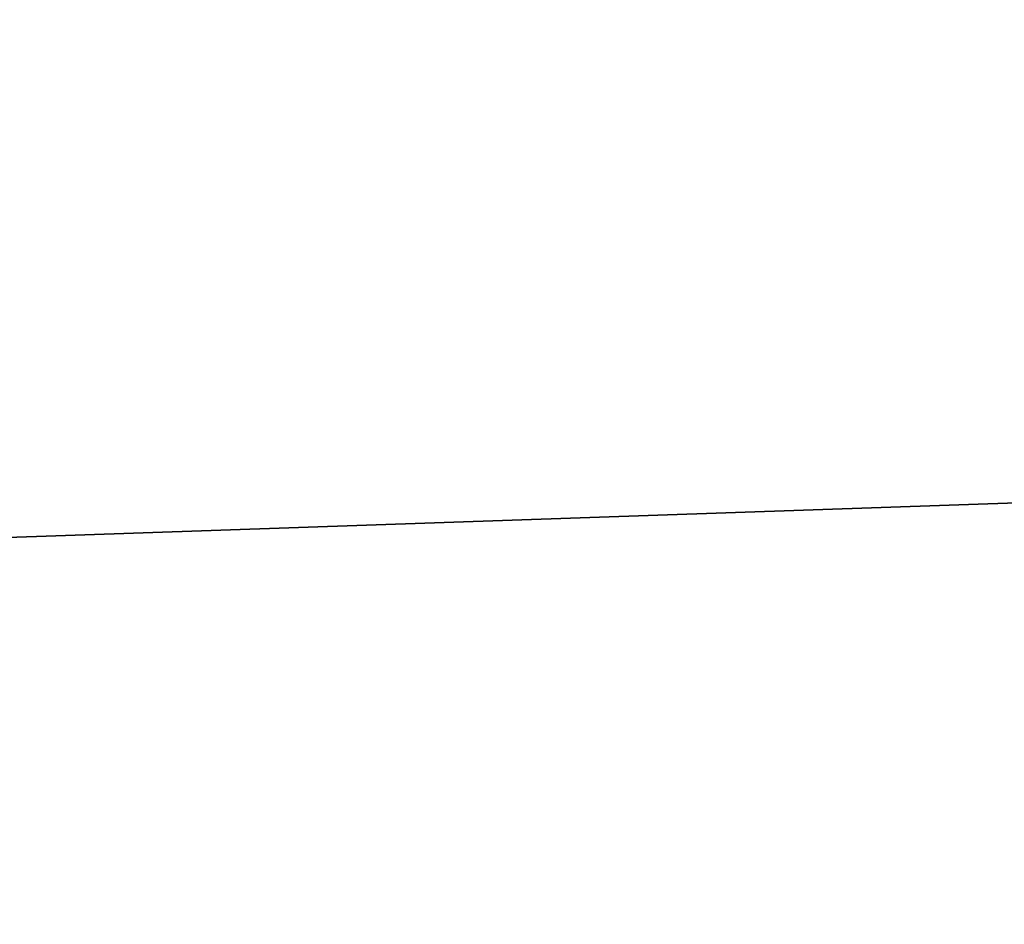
# Model space of a CAD drawing. Header units: millimetres. Extents: x -522 to 188, y -54 to 63.
# Tile 337 of 656: x -4.13455 to -4.12769, y -36.79257 to -36.78627. Entities that reach past the tile are written whole.
import ezdxf

# ---------------------------------------------------------------- set-up
doc = ezdxf.new("R2010")
doc.units = ezdxf.units.MM
doc.header["$LTSCALE"] = 65.185185
for name, color, linetype in [('1', 7, 'CONTINUOUS'), ('2', 7, 'CONTINUOUS'), ('8', 7, 'CONTINUOUS'), ('9', 7, 'CONTINUOUS')]:
    doc.layers.add(name, color=color, linetype=linetype)

msp = doc.modelspace()

# ---------------------------------------------------------------- linework, layer by layer
at = {"layer": '1', "color": 7, "linetype": 'CONTINUOUS'}
for points in [[(-4.178775, -36.8, -12.3100676), (-3.3646476, 23, -12.5570357), (-3.3647088, -36.8, -12.5570172), (-4.178775, -36.8, -12.3100676)], [(-4.178713, 23, -12.3100917), (-3.3646476, 23, -12.5570357), (-4.178775, -36.8, -12.3100676), (-4.178713, 23, -12.3100917)]]:
    msp.add_3dface(points, dxfattribs=at)
at = {"layer": '2', "color": 7, "linetype": 'CONTINUOUS'}
for points in [[(-3.3647088, -36.8, 12.5570172), (-4.178713, 23, 12.3100917), (-4.178775, -36.8, 12.3100676), (-3.3647088, -36.8, 12.5570172)], [(-3.3646476, 23, 12.5570357), (-4.178713, 23, 12.3100917), (-3.3647088, -36.8, 12.5570172), (-3.3646476, 23, 12.5570357)]]:
    msp.add_3dface(points, dxfattribs=at)
at = {"layer": '8', "color": 3, "linetype": 'CONTINUOUS'}
for points in [[(-3.5806534, -36.7709129, -10.5482647), (-4.2173768, -36.7927089, -10.1816483), (-4.2628764, -36.7709129, -10.2914941), (-3.5806534, -36.7709129, -10.5482647)], [(-3.5424354, -36.7927089, -10.4356782), (-4.2173768, -36.7927089, -10.1816483), (-3.5806534, -36.7709129, -10.5482647), (-3.5424354, -36.7927089, -10.4356782)]]:
    msp.add_3dface(points, dxfattribs=at)
at = {"layer": '9', "color": 3, "linetype": 'CONTINUOUS'}
for points in [[(-4.2173768, -36.7927089, 10.1816483), (-3.5424354, -36.7927089, 10.4356782), (-4.2628764, -36.7709129, 10.2914941), (-4.2173768, -36.7927089, 10.1816483)], [(-4.2628764, -36.7709129, 10.2914941), (-3.5424354, -36.7927089, 10.4356782), (-3.5806534, -36.7709129, 10.5482647), (-4.2628764, -36.7709129, 10.2914941)]]:
    msp.add_3dface(points, dxfattribs=at)

doc.saveas('drawing.dxf')
